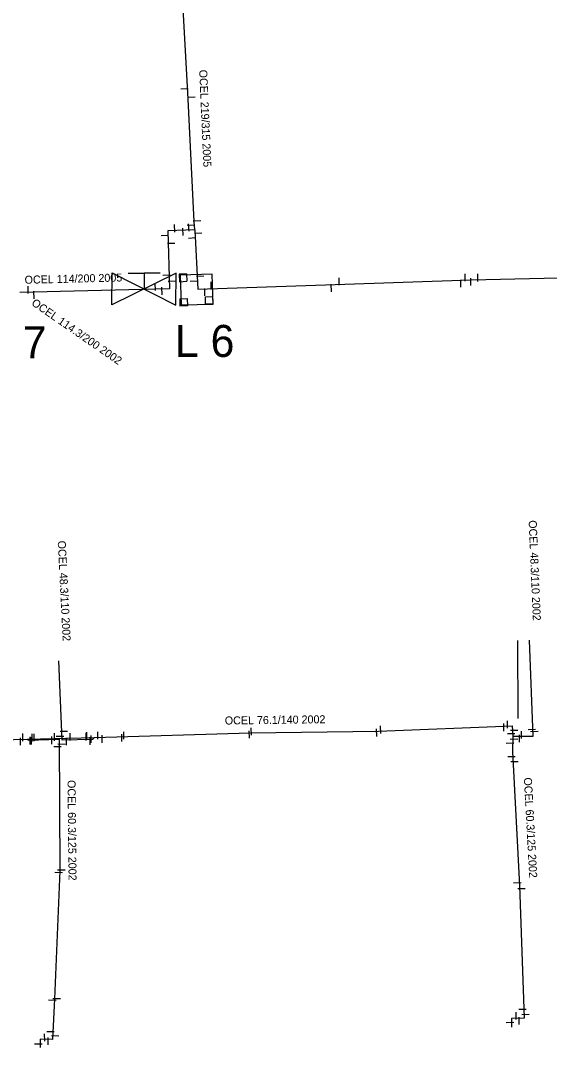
# Model space of a CAD drawing. Extents: x -642943 to -623314, y -1138561 to -1113539.
# Drawn here: x -641680.8 to -641631.3, y -1114291.5 to -1114195.2 of the extents above; entities that cross this region are included whole.
import ezdxf

# ---------------------------------------------------------------- set-up
doc = ezdxf.new("R2010")
doc.units = 0
for name, color, linetype in [('horkovod armatury', 7, 'Continuous'), ('horkovod dimenze', 7, 'Continuous'), ('horkovod předisol', 7, 'Continuous'), ('horkovod sváry', 7, 'Continuous'), ('horkovod trasa', 7, 'Continuous'), ('horkovod zrušený', 7, 'Continuous'), ('horkovod číslo šachty', 7, 'Continuous'), ('horkovod šachty', 7, 'Continuous')]:
    doc.layers.add(name, color=color, linetype=linetype)

# ---------------------------------------------------------------- blocks, each defined once
blk = doc.blocks.new('SPH')
at = {"layer": 'horkovod sváry'}
blk.add_line((0, -0.035), (0, 0.035), dxfattribs=at)
blk = doc.blocks.new('SCH_01_91')
at = {"layer": 'horkovod armatury'}
for p, q in [((10, 5), (-10, -5)), ((-10, -5), (-10, 5)), ((-10, 5), (10, -5)), ((-5, 5), (0, 5)), ((0, 5), (0, 0)), ((5, 5), (0, 5)), ((10, -5), (10, 5))]:
    blk.add_line(p, q, dxfattribs=at)
blk = doc.blocks.new('POINT_DISPLAY')
blk.add_line((0, 0), (0, 0))

msp = doc.modelspace()

# ---------------------------------------------------------------- linework, layer by layer
at = {"layer": 'horkovod předisol'}
msp.add_line((-641680.196, -1114262.566), (-641673.88, -1114262.391), dxfattribs=at)
for points in [[(-641664.474, -1114214.815), (-641664.534, -1114214.016), (-641665.126, -1114201.929), (-641665.778, -1114190.126), (-641666.474, -1114179.845), (-641666.532, -1114178.8), (-641667.329, -1114178.176), (-641671.025, -1114175.334)], [(-641664.474, -1114214.815), (-641667.001, -1114214.92), (-641666.855, -1114220.332), (-641680.878, -1114220.681)], [(-641664.474, -1114214.815), (-641664.214, -1114220.358), (-641651.334, -1114219.945), (-641638.612, -1114219.504), (-641626.285, -1114219.23), (-641613.816, -1114218.821), (-641599.854, -1114218.558), (-641599.844, -1114216.89), (-641597.768, -1114216.852), (-641597.731, -1114218.521), (-641595.376, -1114218.511)], [(-641634.703, -1114262.287), (-641632.786, -1114262.269), (-641633.139, -1114253.29)], [(-641673.88, -1114262.391), (-641674.066, -1114262.577), (-641676.906, -1114262.654), (-641677.227, -1114255.228)], [(-641709.323, -1114259.205), (-641709.407, -1114263.162), (-641703.052, -1114263.075), (-641692.663, -1114262.854), (-641680.196, -1114262.566)], [(-641673.88, -1114262.391), (-641659.297, -1114261.974), (-641647.268, -1114261.798), (-641634.767, -1114261.299), (-641634.703, -1114262.287)], [(-641680.196, -1114262.566), (-641680.105, -1114262.645), (-641677.178, -1114262.557), (-641677.12, -1114274.902), (-641677.616, -1114286.91), (-641677.812, -1114290.705), (-641678.977, -1114290.688), (-641678.971, -1114291.454)], [(-641634.703, -1114262.287), (-641634.725, -1114263.731), (-641634.085, -1114276.27), (-641633.636, -1114288.704), (-641634.82, -1114288.752), (-641634.81, -1114289.556)]]:
    msp.add_lwpolyline(points, dxfattribs=at)
at = {"layer": 'horkovod trasa'}
msp.add_line((-641680.196, -1114262.566), (-641673.88, -1114262.391), dxfattribs=at)
for points in [[(-641664.474, -1114214.815), (-641664.534, -1114214.016), (-641665.126, -1114201.929), (-641665.778, -1114190.126), (-641666.474, -1114179.845), (-641666.532, -1114178.8), (-641667.329, -1114178.176), (-641671.025, -1114175.334)], [(-641664.474, -1114214.815), (-641667.001, -1114214.92), (-641666.855, -1114220.332), (-641680.878, -1114220.681)], [(-641664.474, -1114214.815), (-641664.214, -1114220.358), (-641651.334, -1114219.945), (-641638.612, -1114219.504), (-641626.285, -1114219.23), (-641613.816, -1114218.821), (-641599.854, -1114218.558), (-641599.844, -1114216.89), (-641597.768, -1114216.852), (-641597.731, -1114218.521), (-641595.376, -1114218.511)], [(-641634.703, -1114262.287), (-641632.786, -1114262.269), (-641633.139, -1114253.29)], [(-641673.88, -1114262.391), (-641674.066, -1114262.577), (-641676.906, -1114262.654), (-641677.227, -1114255.228)], [(-641709.323, -1114259.205), (-641709.407, -1114263.162), (-641703.052, -1114263.075), (-641692.663, -1114262.854), (-641680.196, -1114262.566)], [(-641673.88, -1114262.391), (-641659.297, -1114261.974), (-641647.268, -1114261.798), (-641634.767, -1114261.299), (-641634.703, -1114262.287)], [(-641680.196, -1114262.566), (-641680.105, -1114262.645), (-641677.178, -1114262.557), (-641677.12, -1114274.902), (-641677.616, -1114286.91), (-641677.812, -1114290.705), (-641678.977, -1114290.688), (-641678.971, -1114291.454)], [(-641634.703, -1114262.287), (-641634.725, -1114263.731), (-641634.085, -1114276.27), (-641633.636, -1114288.704), (-641634.82, -1114288.752), (-641634.81, -1114289.556)]]:
    msp.add_lwpolyline(points, dxfattribs=at)
at = {"layer": 'horkovod zrušený'}
msp.add_line((-641634.262, -1114253.297), (-641634.23, -1114260.63), dxfattribs=at)
at = {"layer": 'horkovod šachty'}
for p, q in [((-641665.25, -1114218.94), (-641665.949, -1114218.974)), ((-641665.949, -1114218.974), (-641665.915, -1114219.673)), ((-641665.25, -1114218.94), (-641665.216, -1114219.639)), ((-641665.915, -1114219.673), (-641665.216, -1114219.639)), ((-641665.897, -1114221.269), (-641665.197, -1114221.251)), ((-641665.897, -1114221.269), (-641665.879, -1114221.969)), ((-641665.197, -1114221.251), (-641665.179, -1114221.951)), ((-641663.487, -1114221.089), (-641662.787, -1114221.071)), ((-641663.469, -1114221.789), (-641663.487, -1114221.089)), ((-641662.769, -1114221.771), (-641662.787, -1114221.071)), ((-641665.179, -1114221.951), (-641665.879, -1114221.969)), ((-641662.769, -1114221.771), (-641663.469, -1114221.789))]:
    msp.add_line(p, q, dxfattribs=at)
msp.add_lwpolyline([(-641665.773, -1114221.848), (-641662.774, -1114221.771), (-641662.846, -1114218.972), (-641665.845, -1114219.049), (-641665.773, -1114221.848)], dxfattribs=at)

# ---------------------------------------------------------------- block references
at = {"layer": 'horkovod armatury', "xscale": 0.30003050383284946, "yscale": 0.3000305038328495, "rotation": -0.31124205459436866}
msp.add_blockref('SCH_01_91', (-641669.24, -1114220.371), dxfattribs=at)
at = {"layer": 'horkovod sváry'}
for p, xscale, yscale, rotation in [((-641665.449, -1114201.58), 9.99999635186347, 9.99999635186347, -87.24658186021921), ((-641664.789, -1114202.35), 10.000007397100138, 10.000007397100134, -87.58230043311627), ((-641666.379, -1114214.67), 10.00000769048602, 10.000007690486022, 3.4454552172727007), ((-641664.839, -1114214.38), 9.999999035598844, 9.999999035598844, 93.0689213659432), ((-641665.049, -1114214.6), 9.999983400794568, 9.999983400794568, 4.776005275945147), ((-641664.279, -1114213.96), 9.999977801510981, 9.999977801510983, -87.25993235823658), ((-641667.289, -1114215.32), 9.999997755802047, 9.999997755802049, -88.56924409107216), ((-641665.589, -1114214.99), 10.00002412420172, 10.000024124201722, 3.829621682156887), ((-641664.729, -1114215.56), 10.000003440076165, 10.000003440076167, -86.89100106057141), ((-641664.179, -1114215.12), 10.000016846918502, 10.000016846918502, -87.38654645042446), ((-641666.699, -1114216.06), 9.999978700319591, 9.99997870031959, -88.43072191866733), ((-641667.139, -1114219.08), 10.00001895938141, 10.00001895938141, 91.95819049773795), ((-641663.979, -1114219.18), 9.999989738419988, 9.999989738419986, 92.62174023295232), ((-641650.959, -1114219.66), 9.999994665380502, 9.999994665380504, 1.721150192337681), ((-641639.169, -1114219.28), 9.999973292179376, 9.999973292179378, 1.204181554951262), ((-641638.639, -1114219.68), 9.999982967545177, 9.999982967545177, 0.885294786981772), ((-641680.089, -1114220.44), 10.000009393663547, 10.000009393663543, 1.4334231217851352), ((-641668.169, -1114220.154), 9.999979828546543, 9.999979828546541, 2.236395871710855), ((-641667.569, -1114220.542), 9.999992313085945, 9.999992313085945, 2.278848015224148), ((-641666.629, -1114219.64), 10.000003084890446, 10.000003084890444, 91.45317383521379), ((-641664.579, -1114219.63), 9.999985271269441, 9.99998527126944, 92.33091874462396), ((-641663.539, -1114220.65), 10.000014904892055, 10.000014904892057, 1.455841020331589), ((-641662.949, -1114220.04), 10.000017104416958, 10.00001710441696, 1.312791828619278), ((-641651.689, -1114220.26), 9.999978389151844, 9.999978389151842, 2.0206685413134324), ((-641639.579, -1114219.85), 10.000004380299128, 10.00000438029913, 0.05362773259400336), ((-641679.539, -1114220.92), 9.999986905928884, 9.999986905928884, 1.6189217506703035), ((-641659.38, -1114262.12), 10.00001852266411, 10.00001852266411, 0.8636779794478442), ((-641659.19, -1114261.83), 9.999986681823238, 9.999986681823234, 0.7564143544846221), ((-641647.44, -1114261.94), 10.000014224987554, 10.000014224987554, 2.4059481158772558), ((-641647.07, -1114261.67), 9.999987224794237, 9.999987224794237, 2.363762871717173), ((-641634.58, -1114261.72), 10.00002210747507, 10.000022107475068, -89.06694472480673), ((-641632.92, -1114261.67), 10.00000465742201, 10.00000465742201, 92.2604212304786), ((-641677.11, -1114262.27), 9.999999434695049, 9.99999943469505, -88.68000022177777), ((-641676.75, -1114261.81), 9.999976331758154, 9.999976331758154, -88.82063707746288), ((-641634.86, -1114262.03), 10.00002210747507, 10.000022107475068, -89.06694472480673), ((-641634.59, -1114262.55), 10.00001800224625, 10.000018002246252, -87.77856501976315), ((-641632.68, -1114261.83), 9.999987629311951, 9.999987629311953, -86.72959579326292), ((-641677.35, -1114263.24), 9.999983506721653, 9.999983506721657, -89.71558453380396), ((-641676.97, -1114263.01), 9.999986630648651, 9.999986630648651, -90.57230640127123), ((-641634.96, -1114262.92), 10.000035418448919, 10.00003541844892, -87.80366709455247), ((-641634.82, -1114264.17), 9.999993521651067, 9.999993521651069, -89.76147573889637), ((-641634.54, -1114264.65), 10.00002415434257, 10.000024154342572, -89.8740683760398), ((-641677.23, -1114275.04), 9.999982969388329, 9.999982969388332, -90.91918324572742), ((-641676.98, -1114274.8), 10.000013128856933, 10.000013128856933, -90.50319950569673), ((-641634.28, -1114276.01), 9.99999625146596, 9.999996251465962, -87.35422365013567), ((-641633.89, -1114276.55), 9.999996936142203, 9.9999969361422, -88.44647211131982), ((-641677.83, -1114287.01), 10.000001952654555, 10.000001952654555, -91.0051047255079), ((-641677.42, -1114286.86), 10.00001450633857, 10.00001450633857, -91.5473864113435), ((-641634.376, -1114288.484), 10.000006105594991, 10.000006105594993, -0.18596310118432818), ((-641633.8, -1114287.86), 9.999990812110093, 9.999990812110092, -88.22706490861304), ((-641634.091, -1114288.959), 10.000006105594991, 10.000006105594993, -0.18596310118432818), ((-641633.51, -1114288.34), 9.999995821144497, 9.999995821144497, -87.87334404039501), ((-641634.966, -1114289.108), 9.999990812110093, 9.999990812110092, -88.22706490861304), ((-641678.55, -1114290.52), 10.000021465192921, 10.000021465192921, 1.6538817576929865), ((-641678, -1114289.96), 9.999989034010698, 9.999989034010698, -91.78121034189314), ((-641678.22, -1114290.87), 9.999996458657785, 9.999996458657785, 1.493208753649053), ((-641677.57, -1114290.34), 9.999978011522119, 9.99997801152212, -92.23612926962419), ((-641679.14, -1114291.11), 9.999989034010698, 9.999989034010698, -91.78121034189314)]:
    msp.add_blockref('SPH', p, dxfattribs=dict(at, xscale=xscale, yscale=yscale, rotation=rotation))
at = {"layer": 'horkovod sváry', "xscale": 10, "yscale": 10}
for p in [(-641637.979, -1114219.3), (-641635.54, -1114261.44), (-641635.2, -1114261.18), (-641680.8, -1114262.77), (-641680.6, -1114262.38), (-641679.91, -1114262.69), (-641679.77, -1114262.71), (-641679.71, -1114262.42), (-641679.53, -1114262.4), (-641677.87, -1114262.66), (-641677.62, -1114262.35), (-641676.49, -1114262.78), (-641676.17, -1114262.33), (-641674.67, -1114262.32), (-641674.6, -1114262.25), (-641674.3, -1114262.73), (-641674.2, -1114262.55), (-641673.57, -1114262.22), (-641673.17, -1114262.54), (-641671.32, -1114262.43), (-641671.13, -1114262.22), (-641634.07, -1114262.49), (-641633.9, -1114262.15)]:
    msp.add_blockref('SPH', p, dxfattribs=at)
at = {"layer": 'horkovod šachty'}
for p in [(-641665.595, -1114219.354), (-641665.538, -1114221.61), (-641663.128, -1114221.43)]:
    msp.add_blockref('POINT_DISPLAY', p, dxfattribs=at)

# ---------------------------------------------------------------- texts
at = {"layer": 'horkovod dimenze'}
for s, height, rotation, p in [('OCEL 219/315 2005', 0.75, 272.51525, (-641664.075, -1114199.816)), ('OCEL 114/200 2005', 0.75, 1.37445, (-641680.416, -1114219.872)), ('OCEL 114.3/200 2002', 0.75, 325.27872, (-641679.849, -1114221.817)), ('OCEL 48.3/110 2002', 0.75, 272.41687, (-641633.214, -1114242.05)), ('OCEL 48.3/110 2002', 0.75, 272.86716, (-641677.324, -1114243.97)), ('OCEL 76.1/140 2002', 0.75, 0.75634, (-641661.671, -1114261.184)), ('OCEL 60.3/125 2002', 0.74998, 270.58265, (-641676.404, -1114266.391)), ('OCEL 60.3/125 2002', 0.75, 273.12649, (-641633.668, -1114266.166))]:
    msp.add_text(s, height=height, rotation=rotation, dxfattribs=at).set_placement(p)
at = {"layer": 'horkovod číslo šachty'}
for s, p in [('L 7', (-641683.951, -1114226.848)), ('L 6', (-641666.351, -1114226.726))]:
    msp.add_text(s, height=3, dxfattribs=at).set_placement(p)

doc.saveas('drawing.dxf')
